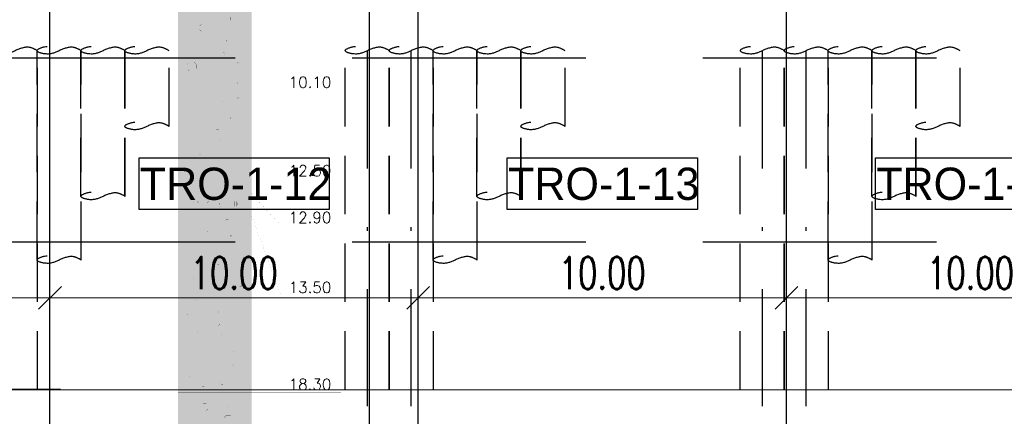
# Model space of a CAD drawing. Header units: metres. Extents: x 3458045 to 3462392, y 5482308 to 5484762.
# Tile 420 of 458: x 3461362 to 3461389, y 5483985 to 5483996. Entities that reach past the tile are written whole.
import ezdxf

# ---------------------------------------------------------------- set-up
doc = ezdxf.new("R2010")
doc.units = ezdxf.units.M
doc.header["$PDMODE"] = 3
doc.header["$PDSIZE"] = 0.1
for name, pattern in [('AUSGEZOGEN', [2, 1, 1]), ('DURCHGEZOGEN', [0]), ('STRICHPUNKT2', [12.7, 6.35, -3.175, 0, -3.175]), ('VERDECKT', [9.525, 6.35, -3.175]), ('VERDECKT2', [4.7625, 3.175, -1.5875])]:
    doc.linetypes.add(name, pattern=pattern)
doc.layers.get('0').update_dxf_attribs({"linetype": 'CONTINUOUS'})
doc.layers.get('DEFPOINTS').update_dxf_attribs({"linetype": 'CONTINUOUS'})
for name, color, linetype in [('BAUER_BK BESTAND', 170, 'CONTINUOUS'), ('GGUFUELLUNG', 7, 'DURCHGEZOGEN'), ('GGULINIE', 7, 'DURCHGEZOGEN'), ('GGUTEXT', 7, 'DURCHGEZOGEN'), ('SP_BW5xx-SchutzbauwerkBASF', 7, 'VERDECKT2'), ('SP_TEXT', 2, 'CONTINUOUS'), ('SP_Trogsohle_Bohrpfähle_L6', 1, 'VERDECKT2'), ('SP_VERM', 1, 'CONTINUOUS')]:
    doc.layers.add(name, color=color, linetype=linetype)
doc.layers.add('SP_Höhenplan-Beschriftung-Linien', color=2, linetype='CONTINUOUS', lineweight=25)
doc.layers.add('SP_Höhenplan-Beschriftung-Linien-Bestandsgelände', color=7, linetype='CONTINUOUS', lineweight=25)
doc.styles.add('K_ISOCP', font='k_isocp.shx')
doc.styles.add('SP_F', font='romans.shx', dxfattribs={"width": 0.7, "bigfont": 'sp_f.shx'})
doc.styles.get("Standard").update_dxf_attribs({"font": 'txt.shx'})
doc.dimstyles.new('SOFI35$0', dxfattribs={"dimtxt": 3.5, "dimasz": 0.35, "dimexe": 0.9, "dimexo": 0.625, "dimgap": 0.945, "dimtad": 1, "dimdec": 3, "dimrnd": 0.001, "dimzin": 1, "dimdsep": 46, "dimtxsty": 'SP_F', "dimblk1": 'SOF_BEMSTR1', "dimblk2": 'SOF_BEMSTR2', "dimsah": 1, "dimcen": 3.5, "dimse1": 1, "dimse2": 1, "dimclrd": 1, "dimclre": 1, "dimclrt": 2, "dimaunit": 2, "dimazin": 0, "dimtfac": 1, "dimtdec": 3, "dimtmove": 0, "dimatfit": 3, "dimfxl": 1, "dimtolj": 1, "dimtzin": 0, "dimlwd": 0, "dimlwe": 0, "dimarcsym": 0})

# ---------------------------------------------------------------- blocks, each defined once
blk = doc.blocks.new('SOF_BEMSTR2')
at = {"color": 0, "linetype": 'ByBlock', "lineweight": -2}
for p, q in [((0, -20), (0, 8.5)), ((3.535, 3.535), (-3.535, -3.535)), ((-5, 0), (5, 0))]:
    blk.add_line(p, q, dxfattribs=at)
blk = doc.blocks.new('SOF_BEMSTR1')
at = {"color": 0, "linetype": 'ByBlock', "lineweight": -2}
for p, q in [((0, 20), (0, -8.5)), ((3.535, 3.535), (-3.535, -3.535)), ((-5, 0), (5, 0))]:
    blk.add_line(p, q, dxfattribs=at)
blk = doc.blocks.new('*D353')
at = {"layer": 'DEFPOINTS', "color": 0, "linetype": 'AUSGEZOGEN', "transparency": 16777216}
for p in [(3461353.184, 5483991.334), (3461363.184, 5483991.334), (3461363.184, 5483988.277)]:
    blk.add_point(p, dxfattribs=at)
at = {"layer": 'SP_VERM', "color": 1, "linetype": 'AUSGEZOGEN', "lineweight": 0, "transparency": 16777216}
blk.add_line((3461353.272, 5483988.277), (3461363.097, 5483988.277), dxfattribs=at)
at = {"layer": 'SP_VERM', "color": 1, "linetype": 'AUSGEZOGEN', "lineweight": 0, "transparency": 16777216, "xscale": 0.08750000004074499, "yscale": 0.08750000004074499, "zscale": 0.08750000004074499, "rotation": 180}
blk.add_blockref('SOF_BEMSTR2', (3461353.184, 5483988.277), dxfattribs=at)
at = {"layer": 'SP_VERM', "color": 1, "linetype": 'AUSGEZOGEN', "lineweight": 0, "transparency": 16777216, "xscale": 0.08750000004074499, "yscale": 0.08750000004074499, "zscale": 0.08750000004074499}
blk.add_blockref('SOF_BEMSTR1', (3461363.184, 5483988.277), dxfattribs=at)
at = {"layer": 'SP_VERM', "color": 2, "linetype": 'AUSGEZOGEN', "transparency": 16777216, "insert": (3461358.184, 5483988.951), "char_height": 0.875, "attachment_point": 5, "style": 'SP_F'}
blk.add_mtext('\\A1;\\A1;10.00{\\H.7x;\\S^ ;}', dxfattribs=at)
blk = doc.blocks.new('*D354')
at = {"layer": 'DEFPOINTS', "color": 0, "linetype": 'AUSGEZOGEN', "transparency": 16777216}
for p in [(3461363.184, 5483991.334), (3461373.184, 5483991.334), (3461373.184, 5483988.277)]:
    blk.add_point(p, dxfattribs=at)
at = {"layer": 'SP_VERM', "color": 1, "linetype": 'AUSGEZOGEN', "lineweight": 0, "transparency": 16777216}
blk.add_line((3461363.272, 5483988.277), (3461373.097, 5483988.277), dxfattribs=at)
at = {"layer": 'SP_VERM', "color": 1, "linetype": 'AUSGEZOGEN', "lineweight": 0, "transparency": 16777216, "xscale": 0.08750000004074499, "yscale": 0.08750000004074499, "zscale": 0.08750000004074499, "rotation": 180}
blk.add_blockref('SOF_BEMSTR2', (3461363.184, 5483988.277), dxfattribs=at)
at = {"layer": 'SP_VERM', "color": 1, "linetype": 'AUSGEZOGEN', "lineweight": 0, "transparency": 16777216, "xscale": 0.08750000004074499, "yscale": 0.08750000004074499, "zscale": 0.08750000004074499}
blk.add_blockref('SOF_BEMSTR1', (3461373.184, 5483988.277), dxfattribs=at)
at = {"layer": 'SP_VERM', "color": 2, "linetype": 'AUSGEZOGEN', "transparency": 16777216, "insert": (3461368.184, 5483988.951), "char_height": 0.875, "attachment_point": 5, "style": 'SP_F'}
blk.add_mtext('\\A1;\\A1;10.00{\\H.7x;\\S^ ;}', dxfattribs=at)
blk = doc.blocks.new('*D355')
at = {"layer": 'DEFPOINTS', "color": 0, "linetype": 'AUSGEZOGEN', "transparency": 16777216}
for p in [(3461373.184, 5483991.334), (3461383.184, 5483991.334), (3461383.184, 5483988.277)]:
    blk.add_point(p, dxfattribs=at)
at = {"layer": 'SP_VERM', "color": 1, "linetype": 'AUSGEZOGEN', "lineweight": 0, "transparency": 16777216}
blk.add_line((3461373.272, 5483988.277), (3461383.097, 5483988.277), dxfattribs=at)
at = {"layer": 'SP_VERM', "color": 1, "linetype": 'AUSGEZOGEN', "lineweight": 0, "transparency": 16777216, "xscale": 0.08750000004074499, "yscale": 0.08750000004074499, "zscale": 0.08750000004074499, "rotation": 180}
blk.add_blockref('SOF_BEMSTR2', (3461373.184, 5483988.277), dxfattribs=at)
at = {"layer": 'SP_VERM', "color": 1, "linetype": 'AUSGEZOGEN', "lineweight": 0, "transparency": 16777216, "xscale": 0.08750000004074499, "yscale": 0.08750000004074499, "zscale": 0.08750000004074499}
blk.add_blockref('SOF_BEMSTR1', (3461383.184, 5483988.277), dxfattribs=at)
at = {"layer": 'SP_VERM', "color": 2, "linetype": 'AUSGEZOGEN', "transparency": 16777216, "insert": (3461378.184, 5483988.951), "char_height": 0.875, "attachment_point": 5, "style": 'SP_F'}
blk.add_mtext('\\A1;\\A1;10.00{\\H.7x;\\S^ ;}', dxfattribs=at)
blk = doc.blocks.new('*D356')
at = {"layer": 'DEFPOINTS', "color": 0, "linetype": 'AUSGEZOGEN', "transparency": 16777216}
for p in [(3461383.184, 5483991.334), (3461393.184, 5483991.334), (3461393.184, 5483988.277)]:
    blk.add_point(p, dxfattribs=at)
at = {"layer": 'SP_VERM', "color": 1, "linetype": 'AUSGEZOGEN', "lineweight": 0, "transparency": 16777216}
blk.add_line((3461383.272, 5483988.277), (3461393.097, 5483988.277), dxfattribs=at)
at = {"layer": 'SP_VERM', "color": 1, "linetype": 'AUSGEZOGEN', "lineweight": 0, "transparency": 16777216, "xscale": 0.08750000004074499, "yscale": 0.08750000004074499, "zscale": 0.08750000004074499, "rotation": 180}
blk.add_blockref('SOF_BEMSTR2', (3461383.184, 5483988.277), dxfattribs=at)
at = {"layer": 'SP_VERM', "color": 1, "linetype": 'AUSGEZOGEN', "lineweight": 0, "transparency": 16777216, "xscale": 0.08750000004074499, "yscale": 0.08750000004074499, "zscale": 0.08750000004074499}
blk.add_blockref('SOF_BEMSTR1', (3461393.184, 5483988.277), dxfattribs=at)
at = {"layer": 'SP_VERM', "color": 2, "linetype": 'AUSGEZOGEN', "transparency": 16777216, "insert": (3461388.184, 5483988.951), "char_height": 0.875, "attachment_point": 5, "style": 'SP_F'}
blk.add_mtext('\\A1;\\A1;10.00{\\H.7x;\\S^ ;}', dxfattribs=at)
blk = doc.blocks.new('*D366')
at = {"layer": 'DEFPOINTS', "color": 0, "linetype": 'AUSGEZOGEN', "transparency": 16777216}
for p in [(3461243.184, 5483990.027), (3461399.034, 5483990.027), (3461243.184, 5483985.783)]:
    blk.add_point(p, dxfattribs=at)
at = {"layer": 'SP_VERM', "color": 1, "linetype": 'AUSGEZOGEN', "lineweight": 0, "transparency": 16777216}
blk.add_line((3461398.947, 5483985.783), (3461243.272, 5483985.783), dxfattribs=at)
at = {"layer": 'SP_VERM', "color": 1, "linetype": 'AUSGEZOGEN', "lineweight": 0, "transparency": 16777216, "xscale": 0.08750000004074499, "yscale": 0.08750000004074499, "zscale": 0.08750000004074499, "rotation": 180}
blk.add_blockref('SOF_BEMSTR2', (3461243.184, 5483985.783), dxfattribs=at)
at = {"layer": 'SP_VERM', "color": 1, "linetype": 'AUSGEZOGEN', "lineweight": 0, "transparency": 16777216, "xscale": 0.08750000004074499, "yscale": 0.08750000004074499, "zscale": 0.08750000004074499}
blk.add_blockref('SOF_BEMSTR1', (3461399.034, 5483985.783), dxfattribs=at)
at = {"layer": 'SP_VERM', "color": 2, "linetype": 'AUSGEZOGEN', "transparency": 16777216, "insert": (3461321.109, 5483986.603), "char_height": 0.875, "attachment_point": 5, "style": 'SP_F'}
blk.add_mtext('\\A1;\\A1;Trogabschnitt = 155.85{\\H.7x;\\S^ ;}m', dxfattribs=at)
blk = doc.blocks.new('A$C00930E1F')
at = {"layer": 'GGUFUELLUNG', "color": 51}
for points in [[(-1.998, -7.801), (-1.998, -10.098), (0, -7.801), (0, -10.098)], [(-1.998, -18.299), (-1.998, -19.997), (0, -18.299), (0, -19.997)]]:
    blk.add_solid(points, dxfattribs=at)
at = {"layer": 'GGUFUELLUNG', "color": 30}
for points in [[(-1.998, -10.098), (-1.998, -12.5), (0, -10.098), (0, -12.5)], [(-1.998, -13.499), (-1.998, -18.299), (0, -13.499), (0, -18.299)]]:
    blk.add_solid(points, dxfattribs=at)
at = {"layer": 'GGUFUELLUNG', "color": 181}
blk.add_solid([(-1.998, -12.5), (-1.998, -12.9), (0, -12.5), (0, -12.9)], dxfattribs=at)
at = {"layer": 'GGUFUELLUNG', "color": 53}
blk.add_solid([(-1.998, -12.9), (-1.998, -13.499), (0, -12.9), (0, -13.499)], dxfattribs=at)
at = {"layer": 'GGULINIE', "color": 7, "linetype": 'DURCHGEZOGEN'}
for points, const_width in [([(-1.998, -19.997), (-1.998, 0)], 0.002), ([(0, 0), (0, -19.997)], 0.002), ([(-0.766, -8.196), (-0.766, -8.104)], 0.001), ([(-0.72, -8.242), (-0.766, -8.196)], 0.001), ([(-0.629, -8.242), (-0.72, -8.242)], 0.001), ([(-0.583, -8.196), (-0.629, -8.242)], 0.001), ([(-0.583, -8.104), (-0.583, -8.196)], 0.001), ([(-1.415, -8.354), (-1.369, -8.308)], 0.001), ([(-1.415, -8.354), (-1.415, -8.354)], 0.001), ([(-1.415, -8.446), (-1.415, -8.354)], 0.001), ([(-1.369, -8.492), (-1.415, -8.446)], 0.001), ([(-1.369, -8.308), (-1.278, -8.308)], 0.001), ([(-1.278, -8.492), (-1.369, -8.492)], 0.001), ([(-1.278, -8.308), (-1.232, -8.354)], 0.001), ([(-1.232, -8.446), (-1.278, -8.492)], 0.001), ([(-1.232, -8.354), (-1.232, -8.446)], 0.001), ([(-0.741, -8.733), (-0.724, -8.716)], 0.001), ([(-0.741, -8.733), (-0.741, -8.733)], 0.001), ([(-0.741, -8.766), (-0.741, -8.733)], 0.001), ([(-0.724, -8.783), (-0.741, -8.766)], 0.001), ([(-0.724, -8.716), (-0.691, -8.716)], 0.001), ([(-0.691, -8.783), (-0.724, -8.783)], 0.001), ([(-0.691, -8.716), (-0.674, -8.733)], 0.001), ([(-0.674, -8.766), (-0.691, -8.783)], 0.001), ([(-0.674, -8.733), (-0.674, -8.766)], 0.001), ([(-1.465, -9.054), (-1.419, -9.008)], 0.001), ([(-1.465, -9.054), (-1.465, -9.054)], 0.001), ([(-1.465, -9.145), (-1.465, -9.054)], 0.001), ([(-1.419, -9.008), (-1.328, -9.008)], 0.001), ([(-1.328, -9.008), (-1.282, -9.054)], 0.001), ([(-1.282, -9.054), (-1.282, -9.145)], 0.001), ([(-0.774, -9.087), (-0.766, -9.079)], 0.001), ([(-0.774, -9.087), (-0.774, -9.087)], 0.001), ([(-0.774, -9.112), (-0.774, -9.087)], 0.001), ([(-0.766, -9.079), (-0.745, -9.079)], 0.001), ([(-0.745, -9.079), (-0.733, -9.087)], 0.001), ([(-0.733, -9.087), (-0.733, -9.112)], 0.001), ([(-1.752, -9.387), (-1.69, -9.324)], 0.001), ([(-1.69, -9.324), (-1.569, -9.324)], 0.001), ([(-1.569, -9.324), (-1.507, -9.387)], 0.001), ([(-1.419, -9.191), (-1.465, -9.145)], 0.001), ([(-1.328, -9.191), (-1.419, -9.191)], 0.001), ([(-1.282, -9.145), (-1.328, -9.191)], 0.001), ([(-0.766, -9.12), (-0.774, -9.112)], 0.001), ([(-0.745, -9.12), (-0.766, -9.12)], 0.001), ([(-0.733, -9.112), (-0.745, -9.12)], 0.001), ([(-0.375, -9.337), (-0.366, -9.328)], 0.001), ([(-0.375, -9.337), (-0.375, -9.337)], 0.001), ([(-0.375, -9.362), (-0.375, -9.337)], 0.001), ([(-0.366, -9.328), (-0.345, -9.328)], 0.001), ([(-0.345, -9.328), (-0.333, -9.337)], 0.001), ([(-0.333, -9.337), (-0.333, -9.362)], 0.001), ([(-1.752, -9.387), (-1.752, -9.387)], 0.001), ([(-1.752, -9.511), (-1.752, -9.387)], 0.001), ([(-1.69, -9.574), (-1.752, -9.511)], 0.001), ([(-1.569, -9.574), (-1.69, -9.574)], 0.001), ([(-1.507, -9.511), (-1.569, -9.574)], 0.001), ([(-1.507, -9.387), (-1.507, -9.511)], 0.001), ([(-1.003, -9.486), (-0.941, -9.424)], 0.001), ([(-1.003, -9.486), (-1.003, -9.486)], 0.001), ([(-1.003, -9.611), (-1.003, -9.486)], 0.001), ([(-0.941, -9.674), (-1.003, -9.611)], 0.001), ([(-0.941, -9.424), (-0.82, -9.424)], 0.001), ([(-0.82, -9.424), (-0.758, -9.486)], 0.001), ([(-0.758, -9.611), (-0.82, -9.674)], 0.001), ([(-0.758, -9.486), (-0.758, -9.611)], 0.001), ([(-0.366, -9.37), (-0.375, -9.362)], 0.001), ([(-0.345, -9.37), (-0.366, -9.37)], 0.001), ([(-0.333, -9.362), (-0.345, -9.37)], 0.001), ([(-0.82, -9.674), (-0.941, -9.674)], 0.001), ([(-0.375, -9.886), (-0.366, -9.878)], 0.001), ([(-0.375, -9.886), (-0.375, -9.886)], 0.001), ([(-0.375, -9.911), (-0.375, -9.886)], 0.001), ([(-0.366, -9.878), (-0.345, -9.878)], 0.001), ([(-0.345, -9.878), (-0.333, -9.886)], 0.001), ([(-0.333, -9.886), (-0.333, -9.911)], 0.001), ([(-1.998, -10.098), (0, -10.098)], 0.001), ([(-0.366, -9.919), (-0.375, -9.911)], 0.001), ([(-0.345, -9.919), (-0.366, -9.919)], 0.001), ([(-0.333, -9.911), (-0.345, -9.919)], 0.001), ([(0, -10.098), (0.799, -10.098)], 0.001), ([(0.799, -10.098), (2.423, -10.098)], 0.001), ([(-0.857, -10.423), (-0.837, -10.402)], 0.001), ([(-0.857, -10.423), (-0.857, -10.423)], 0.001), ([(-0.857, -10.473), (-0.857, -10.423)], 0.001), ([(-0.837, -10.402), (-0.791, -10.402)], 0.001), ([(-0.791, -10.402), (-0.766, -10.423)], 0.001), ([(-0.766, -10.423), (-0.766, -10.473)], 0.001), ([(-0.375, -10.286), (-0.366, -10.277)], 0.001), ([(-0.375, -10.286), (-0.375, -10.286)], 0.001), ([(-0.375, -10.311), (-0.375, -10.286)], 0.001), ([(-0.366, -10.319), (-0.375, -10.311)], 0.001), ([(-0.366, -10.277), (-0.345, -10.277)], 0.001), ([(-0.345, -10.319), (-0.366, -10.319)], 0.001), ([(-0.345, -10.277), (-0.333, -10.286)], 0.001), ([(-0.333, -10.311), (-0.345, -10.319)], 0.001), ([(-0.333, -10.286), (-0.333, -10.311)], 0.001), ([(-0.837, -10.494), (-0.857, -10.473)], 0.001), ([(-0.791, -10.494), (-0.837, -10.494)], 0.001), ([(-0.766, -10.473), (-0.791, -10.494)], 0.001), ([(-0.641, -10.831), (-0.624, -10.814)], 0.001), ([(-0.641, -10.831), (-0.641, -10.831)], 0.001), ([(-0.641, -10.864), (-0.641, -10.831)], 0.001), ([(-0.624, -10.881), (-0.641, -10.864)], 0.001), ([(-0.624, -10.814), (-0.591, -10.814)], 0.001), ([(-0.591, -10.881), (-0.624, -10.881)], 0.001), ([(-0.591, -10.814), (-0.574, -10.831)], 0.001), ([(-0.574, -10.864), (-0.591, -10.881)], 0.001), ([(-0.574, -10.831), (-0.574, -10.864)], 0.001), ([(-0.957, -11.172), (-0.937, -11.151)], 0.001), ([(-0.957, -11.172), (-0.957, -11.172)], 0.001), ([(-0.957, -11.222), (-0.957, -11.172)], 0.001), ([(-0.937, -11.243), (-0.957, -11.222)], 0.001), ([(-0.937, -11.151), (-0.891, -11.151)], 0.001), ([(-0.891, -11.151), (-0.866, -11.172)], 0.001), ([(-0.866, -11.222), (-0.891, -11.243)], 0.001), ([(-0.866, -11.172), (-0.866, -11.222)], 0.001), ([(-0.957, -11.472), (-0.937, -11.451)], 0.001), ([(-0.957, -11.472), (-0.957, -11.472)], 0.001), ([(-0.957, -11.522), (-0.957, -11.472)], 0.001), ([(-0.891, -11.243), (-0.937, -11.243)], 0.001), ([(-0.937, -11.451), (-0.891, -11.451)], 0.001), ([(-0.891, -11.451), (-0.866, -11.472)], 0.001), ([(-0.866, -11.472), (-0.866, -11.522)], 0.001), ([(-0.937, -11.543), (-0.957, -11.522)], 0.001), ([(-0.891, -11.543), (-0.937, -11.543)], 0.001), ([(-0.866, -11.522), (-0.891, -11.543)], 0.001), ([(-0.774, -11.634), (-0.766, -11.626)], 0.001), ([(-0.774, -11.634), (-0.774, -11.634)], 0.001), ([(-0.774, -11.659), (-0.774, -11.634)], 0.001), ([(-0.766, -11.668), (-0.774, -11.659)], 0.001), ([(-0.766, -11.626), (-0.745, -11.626)], 0.001), ([(-0.745, -11.668), (-0.766, -11.668)], 0.001), ([(-0.745, -11.626), (-0.733, -11.634)], 0.001), ([(-0.733, -11.659), (-0.745, -11.668)], 0.001), ([(-0.733, -11.634), (-0.733, -11.659)], 0.001), ([(-1.424, -11.838), (-1.415, -11.83)], 0.001), ([(-1.424, -11.838), (-1.424, -11.838)], 0.001), ([(-1.424, -11.863), (-1.424, -11.838)], 0.001), ([(-1.415, -11.872), (-1.424, -11.863)], 0.001), ([(-1.415, -11.83), (-1.394, -11.83)], 0.001), ([(-1.394, -11.872), (-1.415, -11.872)], 0.001), ([(-1.394, -11.83), (-1.382, -11.838)], 0.001), ([(-1.382, -11.863), (-1.394, -11.872)], 0.001), ([(-1.382, -11.838), (-1.382, -11.863)], 0.001), ([(-1.49, -12.234), (-1.474, -12.217)], 0.001), ([(-1.49, -12.234), (-1.49, -12.234)], 0.001), ([(-1.49, -12.267), (-1.49, -12.234)], 0.001), ([(-1.474, -12.284), (-1.49, -12.267)], 0.001), ([(-1.474, -12.217), (-1.44, -12.217)], 0.001), ([(-1.44, -12.284), (-1.474, -12.284)], 0.001), ([(-1.44, -12.217), (-1.424, -12.234)], 0.001), ([(-1.424, -12.267), (-1.44, -12.284)], 0.001), ([(-1.424, -12.234), (-1.424, -12.267)], 0.001), ([(-0.491, -12.084), (-0.475, -12.067)], 0.001), ([(-0.491, -12.084), (-0.491, -12.084)], 0.001), ([(-0.491, -12.117), (-0.491, -12.084)], 0.001), ([(-0.475, -12.134), (-0.491, -12.117)], 0.001), ([(-0.475, -12.067), (-0.441, -12.067)], 0.001), ([(-0.441, -12.134), (-0.475, -12.134)], 0.001), ([(-0.441, -12.067), (-0.425, -12.084)], 0.001), ([(-0.425, -12.117), (-0.441, -12.134)], 0.001), ([(-0.425, -12.084), (-0.425, -12.117)], 0.001), ([(-1.998, -12.5), (0, -12.5)], 0.001), ([(0, -12.5), (0.799, -12.5)], 0.001), ([(0.799, -12.5), (2.423, -12.5)], 0.001), ([(-1.648, -12.7), (-1.049, -12.7)], 0.001), ([(-0.35, -12.65), (-0.799, -12.65)], 0.001), ([(-0.649, -12.7), (-0.2, -12.7)], 0.001), ([(-1.998, -12.9), (0, -12.9)], 0.001), ([(0, -12.9), (0.799, -13.77)], 0.001), ([(-1.719, -13.245), (-1.719, -13.245)], 0.001), ([(-0.978, -13.245), (-1.673, -13.245)], 0.001), ([(-1.532, -13.108), (-1.582, -13.154)], 0.001), ([(-1.582, -13.154), (-1.582, -13.199)], 0.001), ([(-1.44, -13.154), (-1.582, -13.154)], 0.001), ([(-1.582, -13.199), (-1.532, -13.245)], 0.001), ([(-1.44, -13.199), (-1.582, -13.199)], 0.001), ([(-1.486, -13.108), (-1.532, -13.108)], 0.001), ([(-1.532, -13.245), (-1.532, -13.108)], 0.001), ([(-1.532, -13.245), (-1.532, -13.245)], 0.001), ([(-1.532, -13.245), (-1.532, -13.245)], 0.001), ([(-1.44, -13.154), (-1.486, -13.108)], 0.001), ([(-1.486, -13.245), (-1.486, -13.108)], 0.001), ([(-1.486, -13.245), (-1.44, -13.199)], 0.001), ([(-1.44, -13.199), (-1.44, -13.154)], 0.001), ([(-1.166, -13.108), (-1.211, -13.154)], 0.001), ([(-1.211, -13.154), (-1.211, -13.199)], 0.001), ([(-1.074, -13.154), (-1.211, -13.154)], 0.001), ([(-1.211, -13.199), (-1.166, -13.245)], 0.001), ([(-1.074, -13.199), (-1.211, -13.199)], 0.001), ([(-1.12, -13.108), (-1.166, -13.108)], 0.001), ([(-1.166, -13.245), (-1.166, -13.108)], 0.001), ([(-1.074, -13.154), (-1.12, -13.108)], 0.001), ([(-1.12, -13.245), (-1.12, -13.108)], 0.001), ([(-1.12, -13.245), (-1.074, -13.199)], 0.001), ([(-1.074, -13.199), (-1.074, -13.154)], 0.001), ([(-1.024, -13.245), (-1.024, -13.245)], 0.001), ([(-1.02, -13.245), (-1.02, -13.245)], 0.001), ([(-0.279, -13.245), (-0.974, -13.245)], 0.001), ([(-0.833, -13.108), (-0.882, -13.154)], 0.001), ([(-0.882, -13.154), (-0.882, -13.199)], 0.001), ([(-0.741, -13.154), (-0.882, -13.154)], 0.001), ([(-0.882, -13.199), (-0.833, -13.245)], 0.001), ([(-0.741, -13.199), (-0.882, -13.199)], 0.001), ([(-0.787, -13.108), (-0.833, -13.108)], 0.001), ([(-0.833, -13.245), (-0.833, -13.108)], 0.001), ([(-0.833, -13.245), (-0.833, -13.245)], 0.001), ([(-0.833, -13.245), (-0.833, -13.245)], 0.001), ([(-0.741, -13.154), (-0.787, -13.108)], 0.001), ([(-0.787, -13.245), (-0.787, -13.108)], 0.001), ([(-0.787, -13.245), (-0.741, -13.199)], 0.001), ([(-0.741, -13.199), (-0.741, -13.154)], 0.001), ([(-0.466, -13.108), (-0.512, -13.154)], 0.001), ([(-0.512, -13.154), (-0.512, -13.199)], 0.001), ([(-0.375, -13.154), (-0.512, -13.154)], 0.001), ([(-0.512, -13.199), (-0.466, -13.245)], 0.001), ([(-0.375, -13.199), (-0.512, -13.199)], 0.001), ([(-0.42, -13.108), (-0.466, -13.108)], 0.001), ([(-0.466, -13.245), (-0.466, -13.108)], 0.001), ([(-0.375, -13.154), (-0.42, -13.108)], 0.001), ([(-0.42, -13.245), (-0.42, -13.108)], 0.001), ([(-0.42, -13.245), (-0.375, -13.199)], 0.001), ([(-0.375, -13.199), (-0.375, -13.154)], 0.001), ([(-0.325, -13.245), (-0.325, -13.245)], 0.001), ([(-1.998, -13.499), (0, -13.499)], 0.001), ([(-0.703, -13.624), (-0.683, -13.603)], 0.001), ([(-0.703, -13.624), (-0.703, -13.624)], 0.001), ([(-0.703, -13.674), (-0.703, -13.624)], 0.001), ([(-0.683, -13.603), (-0.637, -13.603)], 0.001), ([(-0.637, -13.603), (-0.612, -13.624)], 0.001), ([(-0.612, -13.624), (-0.612, -13.674)], 0.001), ([(0, -13.499), (0.799, -15.668)], 0.001), ([(-1.224, -13.886), (-1.215, -13.878)], 0.001), ([(-1.224, -13.886), (-1.224, -13.886)], 0.001), ([(-1.224, -13.911), (-1.224, -13.886)], 0.001), ([(-1.215, -13.878), (-1.195, -13.878)], 0.001), ([(-1.195, -13.878), (-1.182, -13.886)], 0.001), ([(-1.182, -13.886), (-1.182, -13.911)], 0.001), ([(-0.683, -13.695), (-0.703, -13.674)], 0.001), ([(-0.637, -13.695), (-0.683, -13.695)], 0.001), ([(-0.612, -13.674), (-0.637, -13.695)], 0.001), ([(0.799, -13.77), (2.423, -13.77)], 0.001), ([(-1.215, -13.92), (-1.224, -13.911)], 0.001), ([(-1.195, -13.92), (-1.215, -13.92)], 0.001), ([(-1.207, -14.173), (-1.186, -14.153)], 0.001), ([(-1.182, -13.911), (-1.195, -13.92)], 0.001), ([(-1.186, -14.153), (-1.141, -14.153)], 0.001), ([(-1.141, -14.153), (-1.116, -14.173)], 0.001), ([(-0.574, -14.036), (-0.566, -14.028)], 0.001), ([(-0.574, -14.036), (-0.574, -14.036)], 0.001), ([(-0.574, -14.061), (-0.574, -14.036)], 0.001), ([(-0.566, -14.069), (-0.574, -14.061)], 0.001), ([(-0.566, -14.028), (-0.545, -14.028)], 0.001), ([(-0.545, -14.069), (-0.566, -14.069)], 0.001), ([(-0.545, -14.028), (-0.533, -14.036)], 0.001), ([(-0.533, -14.061), (-0.545, -14.069)], 0.001), ([(-0.533, -14.036), (-0.533, -14.061)], 0.001), ([(-1.207, -14.173), (-1.207, -14.173)], 0.001), ([(-1.207, -14.223), (-1.207, -14.173)], 0.001), ([(-1.186, -14.244), (-1.207, -14.223)], 0.001), ([(-1.141, -14.244), (-1.186, -14.244)], 0.001), ([(-1.116, -14.223), (-1.141, -14.244)], 0.001), ([(-1.116, -14.173), (-1.116, -14.223)], 0.001), ([(-0.941, -14.831), (-0.924, -14.815)], 0.001), ([(-0.941, -14.831), (-0.941, -14.831)], 0.001), ([(-0.941, -14.864), (-0.941, -14.831)], 0.001), ([(-0.924, -14.881), (-0.941, -14.864)], 0.001), ([(-0.924, -14.815), (-0.891, -14.815)], 0.001), ([(-0.891, -14.881), (-0.924, -14.881)], 0.001), ([(-0.891, -14.815), (-0.874, -14.831)], 0.001), ([(-0.874, -14.864), (-0.891, -14.881)], 0.001), ([(-0.874, -14.831), (-0.874, -14.864)], 0.001), ([(-1.607, -15.222), (-1.586, -15.202)], 0.001), ([(-1.607, -15.222), (-1.607, -15.222)], 0.001), ([(-1.607, -15.272), (-1.607, -15.222)], 0.001), ([(-1.586, -15.202), (-1.54, -15.202)], 0.001), ([(-1.54, -15.202), (-1.515, -15.222)], 0.001), ([(-1.515, -15.222), (-1.515, -15.272)], 0.001), ([(-1.586, -15.293), (-1.607, -15.272)], 0.001), ([(-1.54, -15.293), (-1.586, -15.293)], 0.001), ([(-1.515, -15.272), (-1.54, -15.293)], 0.001), ([(-0.341, -15.381), (-0.325, -15.364)], 0.001), ([(-0.341, -15.381), (-0.341, -15.381)], 0.001), ([(-0.341, -15.414), (-0.341, -15.381)], 0.001), ([(-0.325, -15.431), (-0.341, -15.414)], 0.001), ([(-0.325, -15.364), (-0.291, -15.364)], 0.001), ([(-0.291, -15.431), (-0.325, -15.431)], 0.001), ([(-0.291, -15.364), (-0.275, -15.381)], 0.001), ([(-0.275, -15.414), (-0.291, -15.431)], 0.001), ([(-0.275, -15.381), (-0.275, -15.414)], 0.001), ([(-1.573, -15.784), (-1.565, -15.776)], 0.001), ([(-1.565, -15.776), (-1.544, -15.776)], 0.001), ([(-1.544, -15.776), (-1.532, -15.784)], 0.001), ([(0.799, -15.668), (2.423, -15.668)], 0.001), ([(-1.573, -15.784), (-1.573, -15.784)], 0.001), ([(-1.573, -15.809), (-1.573, -15.784)], 0.001), ([(-1.565, -15.818), (-1.573, -15.809)], 0.001), ([(-1.544, -15.818), (-1.565, -15.818)], 0.001), ([(-1.532, -15.809), (-1.544, -15.818)], 0.001), ([(-1.532, -15.784), (-1.532, -15.809)], 0.001), ([(-1.757, -16.126), (-1.736, -16.105)], 0.001), ([(-1.757, -16.126), (-1.757, -16.126)], 0.001), ([(-1.757, -16.176), (-1.757, -16.126)], 0.001), ([(-1.736, -16.196), (-1.757, -16.176)], 0.001), ([(-1.736, -16.105), (-1.69, -16.105)], 0.001), ([(-1.69, -16.196), (-1.736, -16.196)], 0.001), ([(-1.69, -16.105), (-1.665, -16.126)], 0.001), ([(-1.665, -16.176), (-1.69, -16.196)], 0.001), ([(-1.665, -16.126), (-1.665, -16.176)], 0.001), ([(-0.907, -16.126), (-0.887, -16.105)], 0.001), ([(-0.907, -16.126), (-0.907, -16.126)], 0.001), ([(-0.907, -16.176), (-0.907, -16.126)], 0.001), ([(-0.887, -16.196), (-0.907, -16.176)], 0.001), ([(-0.887, -16.105), (-0.841, -16.105)], 0.001), ([(-0.841, -16.196), (-0.887, -16.196)], 0.001), ([(-0.841, -16.105), (-0.816, -16.126)], 0.001), ([(-0.816, -16.176), (-0.841, -16.196)], 0.001), ([(-0.816, -16.126), (-0.816, -16.176)], 0.001), ([(-0.924, -16.438), (-0.916, -16.43)], 0.001), ([(-0.924, -16.438), (-0.924, -16.438)], 0.001), ([(-0.924, -16.463), (-0.924, -16.438)], 0.001), ([(-0.916, -16.471), (-0.924, -16.463)], 0.001), ([(-0.916, -16.43), (-0.895, -16.43)], 0.001), ([(-0.895, -16.471), (-0.916, -16.471)], 0.001), ([(-0.895, -16.43), (-0.882, -16.438)], 0.001), ([(-0.882, -16.463), (-0.895, -16.471)], 0.001), ([(-0.882, -16.438), (-0.882, -16.463)], 0.001), ([(-1.557, -16.625), (-1.536, -16.604)], 0.001), ([(-1.557, -16.625), (-1.557, -16.625)], 0.001), ([(-1.557, -16.675), (-1.557, -16.625)], 0.001), ([(-1.536, -16.696), (-1.557, -16.675)], 0.001), ([(-1.536, -16.604), (-1.49, -16.604)], 0.001), ([(-1.49, -16.696), (-1.536, -16.696)], 0.001), ([(-1.49, -16.604), (-1.465, -16.625)], 0.001), ([(-1.465, -16.675), (-1.49, -16.696)], 0.001), ([(-1.465, -16.625), (-1.465, -16.675)], 0.001), ([(-0.907, -16.725), (-0.887, -16.704)], 0.001), ([(-0.907, -16.725), (-0.907, -16.725)], 0.001), ([(-0.907, -16.775), (-0.907, -16.725)], 0.001), ([(-0.887, -16.796), (-0.907, -16.775)], 0.001), ([(-0.887, -16.704), (-0.841, -16.704)], 0.001), ([(-0.841, -16.796), (-0.887, -16.796)], 0.001), ([(-0.841, -16.704), (-0.816, -16.725)], 0.001), ([(-0.816, -16.775), (-0.841, -16.796)], 0.001), ([(-0.816, -16.725), (-0.816, -16.775)], 0.001), ([(-0.524, -17.187), (-0.516, -17.179)], 0.001), ([(-0.524, -17.187), (-0.524, -17.187)], 0.001), ([(-0.524, -17.212), (-0.524, -17.187)], 0.001), ([(-0.516, -17.22), (-0.524, -17.212)], 0.001), ([(-0.516, -17.179), (-0.495, -17.179)], 0.001), ([(-0.495, -17.22), (-0.516, -17.22)], 0.001), ([(-0.495, -17.179), (-0.483, -17.187)], 0.001), ([(-0.483, -17.212), (-0.495, -17.22)], 0.001), ([(-0.483, -17.187), (-0.483, -17.212)], 0.001), ([(-0.524, -17.537), (-0.516, -17.528)], 0.001), ([(-0.524, -17.537), (-0.524, -17.537)], 0.001), ([(-0.524, -17.562), (-0.524, -17.537)], 0.001), ([(-0.516, -17.57), (-0.524, -17.562)], 0.001), ([(-0.516, -17.528), (-0.495, -17.528)], 0.001), ([(-0.495, -17.57), (-0.516, -17.57)], 0.001), ([(-0.495, -17.528), (-0.483, -17.537)], 0.001), ([(-0.483, -17.562), (-0.495, -17.57)], 0.001), ([(-0.483, -17.537), (-0.483, -17.562)], 0.001), ([(-1.723, -17.837), (-1.715, -17.828)], 0.001), ([(-1.723, -17.837), (-1.723, -17.837)], 0.001), ([(-1.723, -17.861), (-1.723, -17.837)], 0.001), ([(-1.715, -17.87), (-1.723, -17.861)], 0.001), ([(-1.715, -17.828), (-1.694, -17.828)], 0.001), ([(-1.694, -17.87), (-1.715, -17.87)], 0.001), ([(-1.694, -17.828), (-1.682, -17.837)], 0.001), ([(-1.682, -17.861), (-1.694, -17.87)], 0.001), ([(-1.682, -17.837), (-1.682, -17.861)], 0.001), ([(-1.357, -18.074), (-1.336, -18.053)], 0.001), ([(-1.357, -18.074), (-1.357, -18.074)], 0.001), ([(-1.357, -18.124), (-1.357, -18.074)], 0.001), ([(-1.336, -18.145), (-1.357, -18.124)], 0.001), ([(-1.336, -18.053), (-1.29, -18.053)], 0.001), ([(-1.29, -18.145), (-1.336, -18.145)], 0.001), ([(-1.29, -18.053), (-1.265, -18.074)], 0.001), ([(-1.265, -18.124), (-1.29, -18.145)], 0.001), ([(-1.265, -18.074), (-1.265, -18.124)], 0.001), ([(-0.841, -18.032), (-0.824, -18.016)], 0.001), ([(-0.841, -18.032), (-0.841, -18.032)], 0.001), ([(-0.841, -18.065), (-0.841, -18.032)], 0.001), ([(-0.824, -18.082), (-0.841, -18.065)], 0.001), ([(-0.824, -18.016), (-0.791, -18.016)], 0.001), ([(-0.791, -18.082), (-0.824, -18.082)], 0.001), ([(-0.791, -18.016), (-0.774, -18.032)], 0.001), ([(-0.774, -18.065), (-0.791, -18.082)], 0.001), ([(-0.774, -18.032), (-0.774, -18.065)], 0.001), ([(-0.391, -17.982), (-0.375, -17.966)], 0.001), ([(-0.391, -17.982), (-0.391, -17.982)], 0.001), ([(-0.391, -18.016), (-0.391, -17.982)], 0.001), ([(-0.375, -18.032), (-0.391, -18.016)], 0.001), ([(-0.375, -17.966), (-0.341, -17.966)], 0.001), ([(-0.341, -18.032), (-0.375, -18.032)], 0.001), ([(-0.341, -17.966), (-0.325, -17.982)], 0.001), ([(-0.325, -18.016), (-0.341, -18.032)], 0.001), ([(-0.325, -17.982), (-0.325, -18.016)], 0.001), ([(-1.998, -18.299), (0, -18.299)], 0.001), ([(0, -18.299), (0.799, -18.299)], 0.001), ([(0.799, -18.299), (2.423, -18.299)], 0.001), ([(-1.365, -18.652), (-1.32, -18.607)], 0.001), ([(-1.365, -18.652), (-1.365, -18.652)], 0.001), ([(-1.365, -18.744), (-1.365, -18.652)], 0.001), ([(-1.32, -18.607), (-1.228, -18.607)], 0.001), ([(-1.228, -18.607), (-1.182, -18.652)], 0.001), ([(-1.182, -18.652), (-1.182, -18.744)], 0.001), ([(-0.703, -18.623), (-0.683, -18.602)], 0.001), ([(-0.703, -18.623), (-0.703, -18.623)], 0.001), ([(-0.703, -18.673), (-0.703, -18.623)], 0.001), ([(-0.683, -18.694), (-0.703, -18.673)], 0.001), ([(-0.683, -18.602), (-0.637, -18.602)], 0.001), ([(-0.637, -18.694), (-0.683, -18.694)], 0.001), ([(-0.637, -18.602), (-0.612, -18.623)], 0.001), ([(-0.612, -18.673), (-0.637, -18.694)], 0.001), ([(-0.612, -18.623), (-0.612, -18.673)], 0.001), ([(-1.32, -18.79), (-1.365, -18.744)], 0.001), ([(-1.228, -18.79), (-1.32, -18.79)], 0.001), ([(-1.182, -18.744), (-1.228, -18.79)], 0.001), ([(-0.753, -18.985), (-0.691, -18.923)], 0.001), ([(-0.691, -18.923), (-0.57, -18.923)], 0.001), ([(-0.57, -18.923), (-0.508, -18.985)], 0.001)]:
    blk.add_lwpolyline(points, dxfattribs=dict(at, const_width=const_width))
at = {"layer": 'GGUTEXT', "color": 7}
for s, p in [('10.10', (1.007, -10.028)), ('12.50', (1.007, -12.428)), ('12.90', (1.007, -13.699)), ('13.50', (1.007, -15.595)), ('18.30', (1.007, -18.228))]:
    blk.add_text(s, height=0.3, dxfattribs=at).set_placement(p)

msp = doc.modelspace()

# ---------------------------------------------------------------- linework, layer by layer
at = {"layer": 'SP_BW5xx-SchutzbauwerkBASF', "linetype": 'STRICHPUNKT2', "ltscale": 0.5}
for p, q in [((3461371.8044, 5483985.3374), (3461371.8044, 5484005.6889)), ((3461372.9964, 5483985.3374), (3461372.9964, 5484005.6889)), ((3461382.5324, 5483985.3374), (3461382.5324, 5484005.6889)), ((3461383.7244, 5483985.3374), (3461383.7244, 5484005.6889))]:
    msp.add_line(p, q, dxfattribs=at)
at = {"layer": 'SP_BW5xx-SchutzbauwerkBASF', "linetype": 'VERDECKT2', "ltscale": 0.5}
for p, q in [((3461371.2044, 5483985.7868), (3461371.2044, 5483994.9863)), ((3461372.3964, 5483985.7868), (3461372.3964, 5483994.9863)), ((3461372.4044, 5483985.7868), (3461372.4044, 5483994.9863)), ((3461373.5964, 5483985.7868), (3461373.5964, 5483994.9863)), ((3461374.7804, 5483991.0317), (3461374.7804, 5483994.9863)), ((3461374.7884, 5483989.304), (3461374.7884, 5483994.9863)), ((3461375.9724, 5483991.0362), (3461375.9724, 5483994.9863)), ((3461375.9804, 5483991.0317), (3461375.9804, 5483994.9863)), ((3461377.1724, 5483992.9322), (3461377.1724, 5483994.9863)), ((3461381.9324, 5483985.7868), (3461381.9324, 5483994.9863)), ((3461383.1244, 5483985.7868), (3461383.1244, 5483994.9863)), ((3461383.1324, 5483985.7868), (3461383.1324, 5483994.9863)), ((3461384.3164, 5483989.304), (3461384.3164, 5483994.9863)), ((3461384.3244, 5483985.7868), (3461384.3244, 5483994.9863)), ((3461385.5084, 5483991.0317), (3461385.5084, 5483994.9863)), ((3461385.5164, 5483989.304), (3461385.5164, 5483994.9863)), ((3461386.7004, 5483991.0362), (3461386.7004, 5483994.9863)), ((3461386.7084, 5483991.0317), (3461386.7084, 5483994.9863)), ((3461387.9004, 5483992.9322), (3461387.9004, 5483994.9863))]:
    msp.add_line(p, q, dxfattribs=at)
for points in [[(3461372.4044, 5483994.9863), (3461372.1901, 5483995.0762), (3461371.8044, 5483994.9863), (3461371.4191, 5483994.8996), (3461371.2044, 5483994.9863), (3461371.4076, 5483995.0921), (3461371.8044, 5483994.9863)], [(3461373.5964, 5483994.9863), (3461373.3821, 5483995.0762), (3461372.9964, 5483994.9863), (3461372.6111, 5483994.8996), (3461372.3964, 5483994.9863), (3461372.5996, 5483995.0921), (3461372.9964, 5483994.9863)], [(3461374.7884, 5483994.9863), (3461374.5741, 5483995.0762), (3461374.1884, 5483994.9863), (3461373.8031, 5483994.8996), (3461373.5884, 5483994.9863), (3461373.7916, 5483995.0921), (3461374.1884, 5483994.9863)], [(3461375.9804, 5483994.9863), (3461375.7661, 5483995.0762), (3461375.3804, 5483994.9863), (3461374.9951, 5483994.8996), (3461374.7804, 5483994.9863), (3461374.9836, 5483995.0921), (3461375.3804, 5483994.9863)], [(3461377.1724, 5483994.9863), (3461376.9581, 5483995.0762), (3461376.5724, 5483994.9863), (3461376.1871, 5483994.8996), (3461375.9724, 5483994.9863), (3461376.1756, 5483995.0921), (3461376.5724, 5483994.9863)], [(3461383.1324, 5483994.9863), (3461382.9181, 5483995.0762), (3461382.5324, 5483994.9863), (3461382.1471, 5483994.8996), (3461381.9324, 5483994.9863), (3461382.1356, 5483995.0921), (3461382.5324, 5483994.9863)], [(3461384.3244, 5483994.9863), (3461384.1101, 5483995.0762), (3461383.7244, 5483994.9863), (3461383.3391, 5483994.8996), (3461383.1244, 5483994.9863), (3461383.3276, 5483995.0921), (3461383.7244, 5483994.9863)], [(3461385.5164, 5483994.9863), (3461385.3021, 5483995.0762), (3461384.9164, 5483994.9863), (3461384.5311, 5483994.8996), (3461384.3164, 5483994.9863), (3461384.5196, 5483995.0921), (3461384.9164, 5483994.9863)], [(3461386.7084, 5483994.9863), (3461386.4941, 5483995.0762), (3461386.1084, 5483994.9863), (3461385.7231, 5483994.8996), (3461385.5084, 5483994.9863), (3461385.7116, 5483995.0921), (3461386.1084, 5483994.9863)], [(3461387.9004, 5483994.9863), (3461387.6861, 5483995.0762), (3461387.3004, 5483994.9863), (3461386.9151, 5483994.8996), (3461386.7004, 5483994.9863), (3461386.9036, 5483995.0921), (3461387.3004, 5483994.9863)], [(3461375.9804, 5483991.0317), (3461375.7661, 5483991.1217), (3461375.3804, 5483991.0317), (3461374.9951, 5483990.945), (3461374.7804, 5483991.0317), (3461374.9836, 5483991.1376), (3461375.3804, 5483991.0317)], [(3461386.7084, 5483991.0317), (3461386.4941, 5483991.1217), (3461386.1084, 5483991.0317), (3461385.7231, 5483990.945), (3461385.5084, 5483991.0317), (3461385.7116, 5483991.1376), (3461386.1084, 5483991.0317)], [(3461374.7884, 5483989.304), (3461374.5741, 5483989.394), (3461374.1884, 5483989.304), (3461373.8031, 5483989.2173), (3461373.5884, 5483989.304), (3461373.7916, 5483989.4099), (3461374.1884, 5483989.304)], [(3461385.5164, 5483989.304), (3461385.3021, 5483989.394), (3461384.9164, 5483989.304), (3461384.5311, 5483989.2173), (3461384.3164, 5483989.304), (3461384.5196, 5483989.4099), (3461384.9164, 5483989.304)]]:
    msp.add_spline(points, degree=3, dxfattribs=at)
for points in [[(3461377.1724, 5483992.9322), (3461377.1024, 5483992.9711), (3461376.913, 5483993.0762), (3461376.5544, 5483992.9296), (3461376.2909, 5483992.7972), (3461375.8584, 5483992.9249), (3461376.2805, 5483993.1066), (3461376.4583, 5483993.0004), (3461376.5724, 5483992.9322)], [(3461387.9004, 5483992.9322), (3461387.8304, 5483992.9711), (3461387.641, 5483993.0762), (3461387.2824, 5483992.9296), (3461387.0189, 5483992.7972), (3461386.5864, 5483992.9249), (3461387.0085, 5483993.1066), (3461387.1863, 5483993.0004), (3461387.3004, 5483992.9322)]]:
    msp.add_open_spline(points, degree=3, knots=[0, 0, 0, 0, 0.2323403, 0.6284551, 1.0233735, 1.2549441, 1.484081, 1.8947193, 1.8947193, 1.8947193, 1.8947193], dxfattribs=at)
at = {"layer": 'SP_Höhenplan-Beschriftung-Linien', "color": 1, "linetype": 'ByBlock'}
for p, q in [((3461383.1844, 5483956.0493), (3461383.1844, 5484008.5117)), ((3461373.1844, 5483956.0493), (3461373.1844, 5484007.9172)), ((3461363.1844, 5483956.0493), (3461363.1844, 5484007.3227))]:
    msp.add_line(p, q, dxfattribs=at)
at = {"layer": 'SP_Höhenplan-Beschriftung-Linien', "color": 251, "linetype": 'VERDECKT'}
for p, q in [((3461463.4646, 5483994.7871), (3460950.7074, 5483994.7871)), ((3461463.4646, 5483989.7871), (3460950.7074, 5483989.7871))]:
    msp.add_line(p, q, dxfattribs=at)
at = {"layer": 'SP_Höhenplan-Beschriftung-Linien-Bestandsgelände'}
msp.add_line((3461371.8562, 5484006.7361), (3461371.8562, 5483956.0493), dxfattribs=at)
at = {"layer": 'SP_TEXT', "color": 1, "lineweight": 25}
for points in [[(3461365.6029, 5483990.675), (3461365.6034, 5483992.0757), (3461370.7662, 5483992.0757), (3461370.7658, 5483990.675)], [(3461375.6029, 5483990.675), (3461375.6034, 5483992.0757), (3461380.7662, 5483992.0757), (3461380.7658, 5483990.675)], [(3461385.6029, 5483990.675), (3461385.6034, 5483992.0757), (3461390.7662, 5483992.0757), (3461390.7658, 5483990.675)]]:
    msp.add_lwpolyline(points, close=True, dxfattribs=at)
at = {"layer": 'SP_Trogsohle_Bohrpfähle_L6', "linetype": 'VERDECKT2', "ltscale": 0.5}
for p, q in [((3461362.8344, 5483989.304), (3461362.8344, 5483994.9863)), ((3461362.8424, 5483985.7868), (3461362.8424, 5483994.9863)), ((3461364.0264, 5483991.0317), (3461364.0264, 5483994.9863)), ((3461364.0344, 5483989.304), (3461364.0344, 5483994.9863)), ((3461365.2184, 5483991.0362), (3461365.2184, 5483994.9863)), ((3461365.2264, 5483991.0317), (3461365.2264, 5483994.9863)), ((3461366.4184, 5483992.9322), (3461366.4184, 5483994.9863)), ((3461373.5884, 5483989.304), (3461373.5884, 5483994.9863)), ((3461363.4686, 5483985.7868), (3461359.8321, 5483985.7868))]:
    msp.add_line(p, q, dxfattribs=at)
for points in [[(3461362.8424, 5483994.9863), (3461362.6282, 5483995.0762), (3461362.2424, 5483994.9863), (3461361.8571, 5483994.8996), (3461361.6424, 5483994.9863), (3461361.8456, 5483995.0921), (3461362.2424, 5483994.9863)], [(3461364.0344, 5483994.9863), (3461363.8202, 5483995.0762), (3461363.4344, 5483994.9863), (3461363.0491, 5483994.8996), (3461362.8344, 5483994.9863), (3461363.0376, 5483995.0921), (3461363.4344, 5483994.9863)], [(3461365.2264, 5483994.9863), (3461365.0122, 5483995.0762), (3461364.6264, 5483994.9863), (3461364.2411, 5483994.8996), (3461364.0264, 5483994.9863), (3461364.2296, 5483995.0921), (3461364.6264, 5483994.9863)], [(3461366.4184, 5483994.9863), (3461366.2042, 5483995.0762), (3461365.8184, 5483994.9863), (3461365.4331, 5483994.8996), (3461365.2184, 5483994.9863), (3461365.4216, 5483995.0921), (3461365.8184, 5483994.9863)], [(3461365.2264, 5483991.0317), (3461365.0122, 5483991.1217), (3461364.6264, 5483991.0317), (3461364.2411, 5483990.945), (3461364.0264, 5483991.0317), (3461364.2296, 5483991.1376), (3461364.6264, 5483991.0317)], [(3461364.0344, 5483989.304), (3461363.8202, 5483989.394), (3461363.4344, 5483989.304), (3461363.0491, 5483989.2173), (3461362.8344, 5483989.304), (3461363.0376, 5483989.4099), (3461363.4344, 5483989.304)]]:
    msp.add_spline(points, degree=3, dxfattribs=at)
msp.add_open_spline([(3461366.4184, 5483992.9322), (3461366.3484, 5483992.9711), (3461366.159, 5483993.0762), (3461365.8004, 5483992.9296), (3461365.5369, 5483992.7972), (3461365.1044, 5483992.9249), (3461365.5265, 5483993.1066), (3461365.7043, 5483993.0004), (3461365.8184, 5483992.9322)], degree=3, knots=[0, 0, 0, 0, 0.2323403, 0.6284551, 1.0233735, 1.2549441, 1.484081, 1.8947193, 1.8947193, 1.8947193, 1.8947193], dxfattribs=at)

# ---------------------------------------------------------------- block references
at = {"layer": 'BAUER_BK BESTAND', "color": 1}
msp.add_blockref('A$C00930E1F', (3461368.661, 5484004.0073), dxfattribs=at)

# ---------------------------------------------------------------- texts
at = {"layer": 'SP_TEXT', "color": 2, "lineweight": 25, "style": 'K_ISOCP'}
for s, p in [('TRO-1-12', (3461365.6229, 5483990.9378)), ('TRO-1-13', (3461375.6229, 5483990.9378)), ('TRO-1-14', (3461385.6229, 5483990.9378))]:
    msp.add_text(s, height=0.875, rotation=359.98261, dxfattribs=at).set_placement(p)

# ---------------------------------------------------------------- dimensions: what is measured, and where the dimension line sits
at = {"layer": 'SP_VERM', "color": 1, "linetype": 'AUSGEZOGEN'}
for base, p1, p2, picture, middle in [((3461363.1844, 5483988.2771), (3461353.1844, 5483991.3336), (3461363.1844, 5483991.3336), '*D353', (3461358.1844, 5483988.9509)), ((3461373.1844, 5483988.2771), (3461363.1844, 5483991.3336), (3461373.1844, 5483991.3336), '*D354', (3461368.1844, 5483988.9509)), ((3461383.1844, 5483988.2771), (3461373.1844, 5483991.3336), (3461383.1844, 5483991.3336), '*D355', (3461378.1844, 5483988.9509)), ((3461393.1844, 5483988.2771), (3461383.1844, 5483991.3336), (3461393.1844, 5483991.3336), '*D356', (3461388.1844, 5483988.9509))]:
    dim = msp.add_linear_dim(base=base, p1=p1, p2=p2, text='\\A1;10.00{\\H.7x;\\S^ ;}', dimstyle='SOFI35$0', override={"dimblk1": 'SOF_BEMSTR2', "dimblk2": 'SOF_BEMSTR1'}, dxfattribs=at)
    dim.commit()
    dim.dimension.update_dxf_attribs({"geometry": picture, "text_midpoint": middle})
dim = msp.add_linear_dim(base=(3461243.1844, 5483985.7834), p1=(3461399.0344, 5483990.0271), p2=(3461243.1844, 5483990.0271), angle=180, text='\\A1;Trogabschnitt = 155.85{\\H.7x;\\S^ ;}m', dimstyle='SOFI35$0', override={"dimpost": 'Trogabschnitt = <>m'}, dxfattribs=at)
dim.commit()
dim.dimension.update_dxf_attribs({"geometry": '*D366', "text_midpoint": (3461321.1094, 5483986.603)})

doc.saveas('drawing.dxf')
